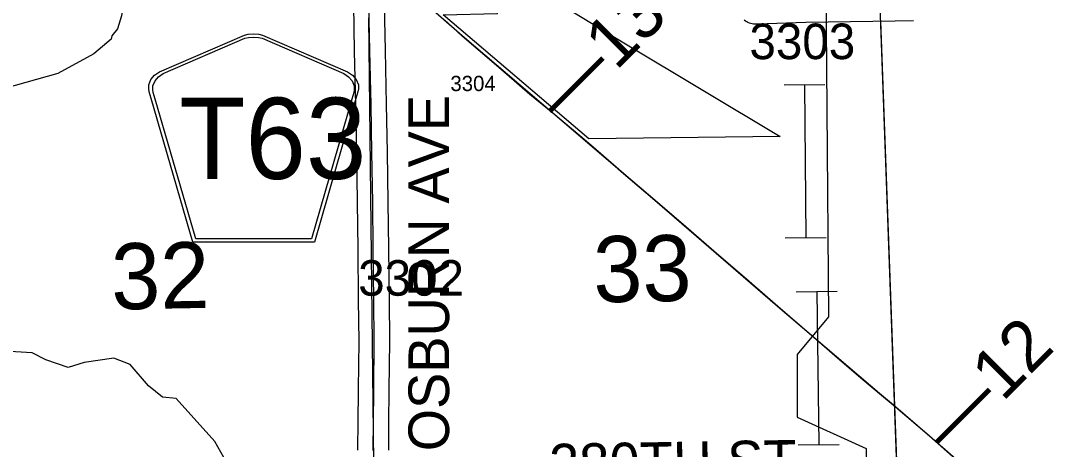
# Model space of a CAD drawing. Extents: x 23.6 to 68.7, y -63 to -29.
# Drawn here: x 46.003 to 48.044, y -51.412 to -50.568 of the extents above; entities that cross this region are included whole.
import ezdxf

# ---------------------------------------------------------------- set-up
doc = ezdxf.new("R2010")
doc.units = 0
for name, color, linetype in [('tdCoCorpBndry', 7, 'Continuous'), ('tdCoHydroRiver', 7, 'Continuous'), ('tdCoPipe', 7, 'Continuous'), ('tdCoPriCL', 7, 'Continuous'), ('tdCoPrimary', 7, 'Continuous'), ('tdCoPriNonDiv', 7, 'Continuous'), ('tdCoPriNonDivCL', 7, 'Continuous'), ('tdCoSecRdNmbr', 7, 'Continuous'), ('tdCoSecRdTxt', 7, 'Continuous'), ('tdCoSecRteBand', 7, 'Continuous'), ('tdCoSecRteCL', 7, 'Continuous'), ('tdCoSectLine', 7, 'Continuous'), ('tdCoSectLinePart', 7, 'Continuous'), ('tdCoSectNmbr', 7, 'Continuous'), ('tdCoShieldCoRte', 7, 'Continuous'), ('tdCoSurfGravel', 7, 'Continuous'), ('tdStHwyPriRefPost1', 7, 'Continuous')]:
    doc.layers.add(name, color=color, linetype=linetype)

msp = doc.modelspace()

# ---------------------------------------------------------------- linework, layer by layer
at = {"layer": 'tdCoCorpBndry'}
msp.add_lwpolyline([(47.1214, -50.8004), (46.8344, -50.5559), (46.9417, -50.5533), (46.938, -50.4571), (47.194, -50.6134), (47.4984, -50.7957)], close=True, dxfattribs=at)
at = {"layer": 'tdCoHydroRiver'}
for points in [[(46.1382, -50.3016), (46.1707, -50.388), (46.1724, -50.4006), (46.1772, -50.4069), (46.1839, -50.4384), (46.1871, -50.4447), (46.1938, -50.4793), (46.2003, -50.4982), (46.2054, -50.5281), (46.201, -50.5582), (46.1934, -50.5835), (46.1825, -50.5978), (46.181, -50.6042), (46.1465, -50.633), (46.0759, -50.6716), (45.928, -50.7127)], [(46.5088, -51.4974), (46.4992, -51.4912), (46.4341, -51.4903), (46.4102, -51.4843), (46.4028, -51.4275), (46.3848, -51.3961), (46.3087, -51.3116), (46.2818, -51.3087), (46.2547, -51.2869), (46.218, -51.2447), (46.1862, -51.2324), (46.1279, -51.2409), (46.0965, -51.2507), (46.0521, -51.2354), (46.0251, -51.2215), (45.9588, -51.2175), (45.8987, -51.2056), (45.8242, -51.1811), (45.813, -51.1702), (45.8016, -51.1403), (45.7777, -51.1122), (45.7093, -51.0656), (45.6014, -51.0162)]]:
    msp.add_lwpolyline(points, dxfattribs=at)
at = {"layer": 'tdCoPipe'}
for p, q in [((47.5059, -50.694), (47.5864, -50.6933)), ((47.5083, -50.9953), (47.589, -50.9947)), ((47.5299, -51.1015), (47.6104, -51.1004)), ((47.5338, -51.4028), (47.6145, -51.4018))]:
    msp.add_line(p, q, dxfattribs=at)
for points in [[(47.6047, -46.6586), (47.5572, -46.6597), (47.5935, -51.1509), (47.5318, -51.225), (47.5319, -51.3484), (47.5319, -51.3484), (47.6677, -51.41), (47.7455, -57.4574)], [(47.5462, -50.6937), (47.5487, -50.995)], [(47.5702, -51.101), (47.5741, -51.4023)]]:
    msp.add_lwpolyline(points, dxfattribs=at)
at = {"layer": 'tdCoPriCL'}
msp.add_lwpolyline([(47.8437, -51.4311), (47.7922, -51.386), (47.7207, -51.3248), (47.6979, -51.3056), (47.661, -51.2745), (47.6114, -51.2321), (47.5643, -51.1917), (47.4933, -51.1305), (47.4368, -51.0814), (47.3675, -51.0218), (47.3118, -50.9737), (47.2516, -50.9216), (47.1897, -50.8691), (47.1298, -50.8168), (47.1119, -50.8018), (47.0906, -50.7839), (47.0504, -50.75), (47.0055, -50.7128), (46.9594, -50.6729), (46.935, -50.6519), (46.8721, -50.5979), (46.8542, -50.5817), (46.8377, -50.5667)], dxfattribs=at)
at = {"layer": 'tdCoPrimary'}
msp.add_line((47.1123, -50.8018), (47.091, -50.7839), dxfattribs=at)
msp.add_line((47.1123, -50.8018), (47.091, -50.7839), dxfattribs=at)
for points in [[(46.9597, -50.6729), (46.9354, -50.6519), (46.8725, -50.5979), (46.8381, -50.5667)], [(46.9597, -50.6729), (46.9354, -50.6519), (46.8725, -50.5979), (46.8381, -50.5667)], [(47.8441, -51.4311), (47.7926, -51.386), (47.7211, -51.3248), (47.6614, -51.2745), (47.6118, -51.2321), (47.5647, -51.1917), (47.4937, -51.1305), (47.4372, -51.0814), (47.3679, -51.0218), (47.3122, -50.9737), (47.252, -50.9216), (47.1901, -50.8691), (47.1302, -50.8168), (47.1123, -50.8018), (47.091, -50.7839), (47.0508, -50.75), (47.0059, -50.7128), (47.0059, -50.7128), (46.9597, -50.6729), (46.9597, -50.6729), (46.9354, -50.6519), (46.8725, -50.5979), (46.8381, -50.5667)], [(47.0059, -50.7128), (46.9597, -50.6729), (46.9597, -50.6729)], [(47.0059, -50.7128), (46.9597, -50.6729), (46.9597, -50.6729)], [(47.091, -50.7839), (47.0508, -50.75), (47.0059, -50.7128), (47.0059, -50.7128)], [(47.091, -50.7839), (47.0508, -50.75), (47.0059, -50.7128), (47.0059, -50.7128)], [(47.8441, -51.4311), (47.7926, -51.386), (47.7211, -51.3248), (47.6614, -51.2745), (47.6118, -51.2321), (47.5647, -51.1917), (47.4937, -51.1305), (47.4372, -51.0814), (47.3679, -51.0218), (47.3122, -50.9737), (47.252, -50.9216), (47.1901, -50.8691), (47.1302, -50.8168), (47.1123, -50.8018)], [(47.8441, -51.4311), (47.7926, -51.386), (47.7211, -51.3248), (47.6614, -51.2745), (47.6118, -51.2321), (47.5647, -51.1917), (47.4937, -51.1305), (47.4372, -51.0814), (47.3679, -51.0218), (47.3122, -50.9737), (47.252, -50.9216), (47.1901, -50.8691), (47.1302, -50.8168), (47.1123, -50.8018)]]:
    msp.add_lwpolyline(points, dxfattribs=at)
at = {"layer": 'tdCoPriNonDiv'}
msp.add_lwpolyline([(49.8073, -53.1241), (49.1541, -52.5615), (48.6684, -52.1416), (48.2561, -51.786), (48.0258, -51.5872), (47.9476, -51.5216), (47.7922, -51.386), (47.4933, -51.1305), (47.2517, -50.9216), (47.0504, -50.75), (46.8721, -50.5978), (46.6907, -50.4385), (46.5932, -50.3553), (46.427, -50.2102), (46.3188, -50.1179), (46.2717, -50.0765), (46.1163, -49.9424), (45.9086, -49.7346)], dxfattribs=at)
at = {"layer": 'tdCoPriNonDivCL'}
for points in [[(47.8437, -51.4311), (47.7922, -51.386), (47.7207, -51.3248), (47.661, -51.2745), (47.6114, -51.2321), (47.5643, -51.1917), (47.4933, -51.1305), (47.4368, -51.0814), (47.3675, -51.0218), (47.3118, -50.9737), (47.2516, -50.9216), (47.1897, -50.8691), (47.1298, -50.8168), (47.0906, -50.7839), (47.0504, -50.75), (47.0055, -50.7128), (47.0055, -50.7128), (46.9594, -50.6729), (46.9594, -50.6729), (46.935, -50.6519), (46.8721, -50.5979), (46.8377, -50.5667)], [(47.8437, -51.4311), (47.7922, -51.386), (47.7207, -51.3248), (47.661, -51.2745), (47.6114, -51.2321), (47.5643, -51.1917), (47.4933, -51.1305), (47.4368, -51.0814), (47.3675, -51.0218), (47.3118, -50.9737), (47.2516, -50.9216), (47.1897, -50.8691), (47.1298, -50.8168), (47.1119, -50.8018), (47.0906, -50.7839), (47.0504, -50.75), (47.0055, -50.7128), (47.0055, -50.7128), (46.9594, -50.6729), (46.9594, -50.6729), (46.935, -50.6519), (46.8721, -50.5979), (46.8377, -50.5667)]]:
    msp.add_lwpolyline(points, dxfattribs=at)
at = {"layer": 'tdCoSecRteBand'}
for points in [[(46.6668, -51.4134), (46.6668, -51.409), (46.6673, -51.3599), (46.6678, -51.2937), (46.6678, -51.2936), (46.6678, -51.2935), (46.6691, -51.1984), (46.668, -51.1179), (46.668, -51.1178), (46.668, -51.1178), (46.667, -51.0172), (46.6659, -50.9255), (46.6645, -50.8276), (46.6627, -50.7339), (46.6603, -50.6279), (46.6603, -50.6279), (46.6603, -50.6278), (46.6585, -50.5362)], [(46.7185, -50.5352), (46.7203, -50.6266), (46.7227, -50.7326), (46.7227, -50.7326), (46.7227, -50.7327), (46.7245, -50.8266), (46.7245, -50.8266), (46.7245, -50.8267), (46.7259, -50.9247), (46.7259, -50.9247), (46.7259, -50.9247), (46.727, -51.0165), (46.727, -51.0165), (46.727, -51.0166), (46.728, -51.1171), (46.7291, -51.1979), (46.7291, -51.1984), (46.7291, -51.1988), (46.7278, -51.2942), (46.7273, -51.3604), (46.7273, -51.3604), (46.7273, -51.3604), (46.7268, -51.4098), (46.7268, -51.4099), (46.7268, -51.41), (46.7268, -51.4133)], [(47.761, -50.5677), (47.7246, -50.5686), (47.7245, -50.5686), (47.7244, -50.5686), (47.5491, -50.5712), (47.4538, -50.5747), (47.4526, -50.5747), (47.4514, -50.5747), (47.4489, -50.5745), (47.4459, -50.5744), (47.4429, -50.5737), (47.4405, -50.5731), (47.4376, -50.5723), (47.4348, -50.571), (47.4326, -50.5699), (47.4299, -50.5686), (47.4275, -50.5668)]]:
    msp.add_lwpolyline(points, dxfattribs=at)
at = {"layer": 'tdCoSecRteCL'}
msp.add_lwpolyline([(46.6968, -51.414), (46.6968, -51.4095), (46.6973, -51.3601), (46.6978, -51.2939), (46.6991, -51.1984), (46.698, -51.1175), (46.697, -51.0169), (46.6959, -50.9251), (46.6945, -50.8271), (46.6927, -50.7333), (46.6903, -50.6272), (46.6885, -50.5356)], dxfattribs=at)
at = {"layer": 'tdCoSectLine'}
for points in [[(47.6946, -50.539), (47.7309, -51.5361)], [(46.6878, -50.5621), (46.6986, -51.5546)]]:
    msp.add_lwpolyline(points, dxfattribs=at)
at = {"layer": 'tdCoSectLinePart'}
msp.add_lwpolyline([(47.6956, -50.5685), (47.7299, -51.5064)], dxfattribs=at)
at = {"layer": 'tdCoShieldCoRte'}
for points in [[(46.3415, -51.0036), (46.2596, -50.7207), (46.2557, -50.7076), (46.255, -50.7017), (46.255, -50.6938), (46.2592, -50.6835), (46.2665, -50.675), (46.2761, -50.6684), (46.4434, -50.596), (46.4509, -50.5944), (46.4613, -50.5935), (46.4717, -50.5944), (46.4792, -50.596), (46.6465, -50.6684), (46.6561, -50.675), (46.6634, -50.6835), (46.6676, -50.6938), (46.6676, -50.7017), (46.6669, -50.7076), (46.663, -50.7207), (46.5811, -51.0036)], [(46.3474, -50.9973), (46.2677, -50.722), (46.2639, -50.7094), (46.2632, -50.7037), (46.2632, -50.6962), (46.2673, -50.6863), (46.2743, -50.6782), (46.2835, -50.6718), (46.4441, -50.6023), (46.4513, -50.6007), (46.4613, -50.5999), (46.4713, -50.6007), (46.4785, -50.6023), (46.6391, -50.6718), (46.6483, -50.6782), (46.6553, -50.6863), (46.6593, -50.6962), (46.6593, -50.7037), (46.6587, -50.7094), (46.6549, -50.722), (46.5752, -50.9973)]]:
    msp.add_lwpolyline(points, close=True, dxfattribs=at)
at = {"layer": 'tdCoSurfGravel'}
msp.add_lwpolyline([(46.6968, -51.414), (46.6968, -51.4095), (46.6973, -51.3601), (46.6978, -51.2939), (46.6991, -51.1984), (46.698, -51.1175), (46.697, -51.0169), (46.6959, -50.9251), (46.6945, -50.8271), (46.6927, -50.7333), (46.6903, -50.6272), (46.6885, -50.5356), (46.6875, -50.4506), (46.691, -50.4385)], dxfattribs=at)

# ---------------------------------------------------------------- texts
at = {"layer": 'tdCoSecRdNmbr'}
for s, height, rotation, p in [('3303', 0.07, 0.0369, (47.4378, -50.6435)), ('3304', 0.03, 0.0363, (46.8489, -50.7063)), ('3302', 0.07, 0.0363, (46.6674, -51.1092))]:
    msp.add_text(s, height=height, rotation=rotation, dxfattribs=at).set_placement(p)
at = {"layer": 'tdCoSecRdTxt'}
for s, rotation, p in [('OSBURN AVE', 90, (46.8463, -51.4153)), ('280TH ST', 0.9545, (47.0438, -51.4811))]:
    msp.add_text(s, height=0.08, rotation=rotation, dxfattribs=at).set_placement(p)
at = {"layer": 'tdCoSectNmbr'}
for s, rotation, p in [('32', 1.0359, (46.1819, -51.1365)), ('33', 1.0366, (47.1312, -51.1225))]:
    msp.add_text(s, height=0.13, rotation=rotation, dxfattribs=at).set_placement(p)
at = {"layer": 'tdCoShieldCoRte'}
msp.add_text('T63', height=0.16, dxfattribs=at).set_placement((46.3147, -50.8793))
at = {"layer": 'tdStHwyPriRefPost1'}
for s, p in [('‒‒13', (47.0703, -50.7726)), ('‒‒12', (47.8314, -51.4247))]:
    msp.add_text(s, height=0.1, rotation=45, dxfattribs=at).set_placement(p)

doc.saveas('drawing.dxf')
